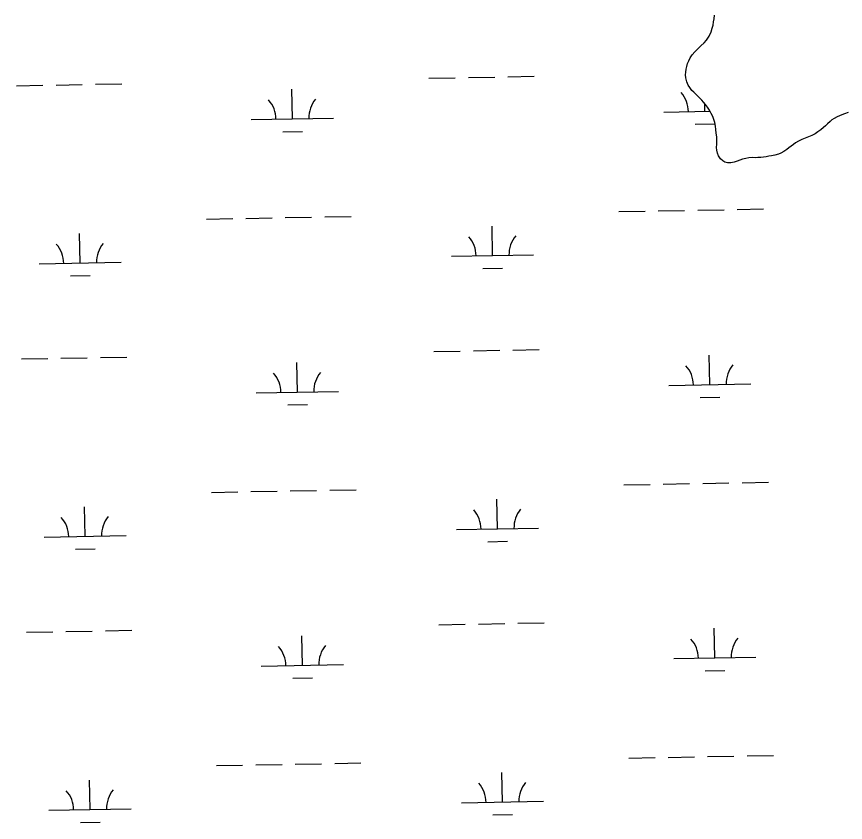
# Model space of a CAD drawing. Extents: x 3925854 to 3964121, y 224593 to 250589.
# Drawn here: x 3937155 to 3938164, y 244147 to 245127 of the extents above; entities that cross this region are included whole.
import ezdxf

# ---------------------------------------------------------------- set-up
doc = ezdxf.new("R2010")
doc.units = 0
doc.layers.add('V-TOPO-SHOR', color=7, linetype='Continuous')
doc.layers.add('V-WETL-SWMP', color=7, linetype='Continuous')

msp = doc.modelspace()

# ---------------------------------------------------------------- linework, layer by layer
at = {"layer": 'V-TOPO-SHOR'}
for points in [[(3938144.817, 244999.875), (3938141.681, 244997.051), (3938139.197, 244994.612), (3938136.975, 244992.427), (3938133.448, 244989.476), (3938129.928, 244987.045), (3938126.798, 244984.868), (3938122.633, 244982.701), (3938118.469, 244980.921), (3938114.697, 244979.399), (3938110.664, 244977.749), (3938106.503, 244975.969), (3938102.853, 244973.798), (3938100.242, 244971.746), (3938097.504, 244969.698), (3938094.893, 244967.517), (3938092.413, 244965.594), (3938088.503, 244963.036), (3938084.857, 244961.252), (3938081.996, 244960.109), (3938077.708, 244958.721), (3938073.811, 244957.848), (3938070.306, 244957.361), (3938067.062, 244956.869), (3938063.687, 244956.251), (3938060.703, 244955.888), (3938056.943, 244955.79), (3938053.701, 244955.69), (3938049.943, 244955.722), (3938045.923, 244955.368), (3938042.29, 244954.881), (3938038.261, 244953.748), (3938035.138, 244952.48), (3938031.888, 244951.342), (3938028.12, 244950.207), (3938023.966, 244949.466), (3938020.206, 244949.37), (3938016.972, 244950.174), (3938014.265, 244951.753), (3938011.693, 244954.109), (3938009.135, 244958.018), (3938007.994, 244961.01), (3938007.119, 244964.777), (3938006.89, 244968.279), (3938007.054, 244972.166), (3938007.22, 244976.44), (3938007.001, 244980.98), (3938006.39, 244985.392), (3938005.911, 244989.932), (3938005.301, 244994.215), (3938004.557, 244998.37), (3938003.427, 245002.267), (3938002.159, 245005.778), (3938000.377, 245009.423), (3937998.338, 245013.329), (3937995.778, 245017.24), (3937993.472, 245020.372), (3937991.032, 245023.114), (3937988.851, 245025.594), (3937986.666, 245027.818), (3937984.483, 245030.04), (3937982.169, 245032.264), (3937978.957, 245035.533), (3937976.772, 245037.624), (3937974.079, 245041.018), (3937972.16, 245044.016), (3937970.511, 245048.177), (3937969.385, 245052.724), (3937969.158, 245056.484), (3937969.318, 245059.982), (3937969.735, 245063.349), (3937970.413, 245066.843), (3937971.48, 245070.204), (3937972.936, 245073.691), (3937974.653, 245077.175), (3937977.147, 245080.784), (3937980.42, 245084.644), (3937984.082, 245088.371), (3937987.741, 245091.968), (3937991.53, 245095.564), (3937994.543, 245098.908), (3937997.822, 245103.416), (3938000.07, 245108.71), (3938001.406, 245113.236), (3938002.477, 245117.115), (3938003.157, 245120.869), (3938003.841, 245124.881), (3938004.136, 245129.026)], [(3938166.814, 245010.574), (3938162.393, 245009.056), (3938159.143, 245007.918), (3938156.279, 245006.517), (3938153.547, 245005.245), (3938149.902, 245003.461), (3938147.166, 245001.8), (3938144.817, 244999.875)]]:
    msp.add_lwpolyline(points, dxfattribs=at)
at = {"layer": 'V-WETL-SWMP'}
for p, q in [((3938003.157, 245120.869), (3938003.84, 245124.881)), ((3938003.84, 245124.881), (3938004.135, 245129.026)), ((3938000.07, 245108.711), (3938001.406, 245113.236)), ((3938001.406, 245113.236), (3938002.476, 245117.116)), ((3938002.476, 245117.116), (3938003.157, 245120.869)), ((3937994.542, 245098.909), (3937997.821, 245103.417)), ((3937997.821, 245103.417), (3938000.07, 245108.711)), ((3937984.081, 245088.371), (3937987.741, 245091.968)), ((3937987.741, 245091.968), (3937991.531, 245095.565)), ((3937991.531, 245095.565), (3937994.542, 245098.909)), ((3937977.146, 245080.783), (3937980.419, 245084.644)), ((3937980.419, 245084.644), (3937984.081, 245088.371)), ((3937971.48, 245070.204), (3937972.936, 245073.691)), ((3937972.936, 245073.691), (3937974.652, 245077.176)), ((3937974.652, 245077.176), (3937977.146, 245080.783)), ((3937969.318, 245059.983), (3937969.736, 245063.349)), ((3937969.736, 245063.349), (3937970.414, 245066.843)), ((3937970.414, 245066.843), (3937971.48, 245070.204)), ((3937656.873, 245052.403), (3937688.868, 245052.985)), ((3937704.865, 245053.276), (3937736.86, 245053.858)), ((3937752.857, 245054.149), (3937784.852, 245054.731)), ((3937969.158, 245056.485), (3937969.318, 245059.983)), ((3937969.385, 245052.724), (3937969.158, 245056.485)), ((3937970.512, 245048.178), (3937969.385, 245052.724)), ((3937155.048, 245043.279), (3937187.043, 245043.86)), ((3937203.04, 245044.151), (3937235.035, 245044.733)), ((3937251.032, 245045.024), (3937283.027, 245045.606)), ((3937972.161, 245044.016), (3937970.512, 245048.178)), ((3937974.079, 245041.018), (3937972.161, 245044.016)), ((3937976.772, 245037.625), (3937974.079, 245041.018)), ((3937490.681, 245002.944), (3937490.026, 245038.938)), ((3937978.957, 245035.532), (3937976.772, 245037.625)), ((3937982.169, 245032.264), (3937978.957, 245035.532)), ((3937984.483, 245030.04), (3937982.169, 245032.264)), ((3937988.851, 245025.595), (3937984.483, 245030.04)), ((3937991.033, 245023.114), (3937988.851, 245025.595)), ((3937993.472, 245020.371), (3937991.033, 245023.114)), ((3937992.506, 245012.069), (3937992.332, 245021.653)), ((3937995.778, 245017.24), (3937993.472, 245020.371)), ((3937942.514, 245011.16), (3937998.934, 245012.186)), ((3937998.337, 245013.329), (3937995.778, 245017.24)), ((3938000.377, 245009.423), (3937998.337, 245013.329)), ((3938166.814, 245010.574), (3938162.393, 245009.056)), ((3937440.689, 245002.035), (3937540.673, 245003.853)), ((3938002.16, 245005.778), (3938000.377, 245009.423)), ((3938003.426, 245002.268), (3938002.16, 245005.778)), ((3938004.558, 244998.369), (3938003.426, 245002.268)), ((3938147.166, 245001.8), (3938144.816, 244999.876)), ((3938149.902, 245003.462), (3938147.166, 245001.8)), ((3938153.547, 245005.245), (3938149.902, 245003.462)), ((3938156.279, 245006.517), (3938153.547, 245005.245)), ((3938159.143, 245007.918), (3938156.279, 245006.517)), ((3938162.393, 245009.056), (3938159.143, 245007.918)), ((3937980.788, 244996.422), (3938004.785, 244996.858)), ((3938005.3, 244994.215), (3938004.558, 244998.369)), ((3938005.911, 244989.933), (3938005.3, 244994.215)), ((3938136.974, 244992.427), (3938133.449, 244989.476)), ((3938141.681, 244997.052), (3938136.974, 244992.427)), ((3938144.816, 244999.876), (3938141.681, 244997.052)), ((3937478.963, 244987.297), (3937502.959, 244987.734)), ((3938006.39, 244985.392), (3938005.911, 244989.933)), ((3938007, 244980.98), (3938006.39, 244985.392)), ((3938007.22, 244976.441), (3938007, 244980.98)), ((3938118.469, 244980.921), (3938114.697, 244979.399)), ((3938122.632, 244982.7), (3938118.469, 244980.921)), ((3938126.799, 244984.867), (3938122.632, 244982.7)), ((3938129.928, 244987.044), (3938126.799, 244984.867)), ((3938133.449, 244989.476), (3938129.928, 244987.044)), ((3938006.89, 244968.278), (3938007.053, 244972.165)), ((3938007.053, 244972.165), (3938007.22, 244976.441)), ((3938100.243, 244971.747), (3938097.504, 244969.697)), ((3938102.854, 244973.798), (3938100.243, 244971.747)), ((3938106.502, 244975.97), (3938102.854, 244973.798)), ((3938110.665, 244977.749), (3938106.502, 244975.97)), ((3938114.697, 244979.399), (3938110.665, 244977.749)), ((3938007.119, 244964.777), (3938006.89, 244968.278)), ((3938007.994, 244961.01), (3938007.119, 244964.777)), ((3938009.134, 244958.019), (3938007.994, 244961.01)), ((3938081.996, 244960.11), (3938077.707, 244958.721)), ((3938084.858, 244961.252), (3938081.996, 244960.11)), ((3938088.503, 244963.035), (3938084.858, 244961.252)), ((3938092.413, 244965.593), (3938088.503, 244963.035)), ((3938094.893, 244967.516), (3938092.413, 244965.593)), ((3938097.504, 244969.697), (3938094.893, 244967.516)), ((3938011.693, 244954.109), (3938009.134, 244958.019)), ((3938014.264, 244951.753), (3938011.693, 244954.109)), ((3938016.973, 244950.174), (3938014.264, 244951.753)), ((3938020.206, 244949.369), (3938016.973, 244950.174)), ((3938028.12, 244950.207), (3938023.966, 244949.466)), ((3938031.889, 244951.341), (3938028.12, 244950.207)), ((3938035.139, 244952.48), (3938031.889, 244951.341)), ((3938038.261, 244953.749), (3938035.139, 244952.48)), ((3938042.289, 244954.881), (3938038.261, 244953.749)), ((3938045.922, 244955.368), (3938042.289, 244954.881)), ((3938049.943, 244955.722), (3938045.922, 244955.368)), ((3938053.702, 244955.689), (3938049.943, 244955.722)), ((3938056.943, 244955.791), (3938053.702, 244955.689)), ((3938060.703, 244955.888), (3938056.943, 244955.791)), ((3938063.687, 244956.251), (3938060.703, 244955.888)), ((3938067.062, 244956.869), (3938063.687, 244956.251)), ((3938070.307, 244957.36), (3938067.062, 244956.869)), ((3938073.811, 244957.848), (3938070.307, 244957.36)), ((3938077.707, 244958.721), (3938073.811, 244957.848)), ((3938023.966, 244949.466), (3938020.206, 244949.369)), ((3937887.863, 244890.075), (3937919.857, 244890.657)), ((3937935.855, 244890.948), (3937967.849, 244891.529)), ((3937983.847, 244891.82), (3938015.841, 244892.402)), ((3938031.839, 244892.693), (3938063.833, 244893.275)), ((3937386.037, 244880.95), (3937418.032, 244881.532)), ((3937434.03, 244881.823), (3937466.024, 244882.405)), ((3937482.022, 244882.696), (3937514.016, 244883.277)), ((3937530.014, 244883.568), (3937562.008, 244884.15)), ((3937734.219, 244836.531), (3937733.564, 244872.525)), ((3937232.394, 244827.406), (3937231.739, 244863.4)), ((3937684.227, 244835.622), (3937784.21, 244837.44)), ((3937182.402, 244826.497), (3937282.385, 244828.315)), ((3937722.501, 244820.884), (3937746.497, 244821.321)), ((3937220.676, 244811.76), (3937244.672, 244812.196)), ((3937662.921, 244719.783), (3937694.916, 244720.365)), ((3937710.913, 244720.656), (3937742.908, 244721.238)), ((3937758.905, 244721.529), (3937790.9, 244722.11)), ((3937161.096, 244710.659), (3937193.091, 244711.24)), ((3937209.088, 244711.531), (3937241.083, 244712.113)), ((3937257.08, 244712.404), (3937289.075, 244712.986)), ((3937998.554, 244679.449), (3937997.9, 244715.443)), ((3937496.729, 244670.324), (3937496.074, 244706.318)), ((3937948.562, 244678.54), (3938048.546, 244680.358)), ((3937446.737, 244669.415), (3937546.721, 244671.233)), ((3937986.837, 244663.802), (3938010.833, 244664.238)), ((3937485.011, 244654.677), (3937509.008, 244655.114)), ((3937893.911, 244557.455), (3937925.905, 244558.037)), ((3937941.903, 244558.328), (3937973.897, 244558.909)), ((3937989.895, 244559.2), (3938021.889, 244559.782)), ((3938037.887, 244560.073), (3938069.881, 244560.655)), ((3937392.086, 244548.33), (3937424.08, 244548.912)), ((3937440.078, 244549.203), (3937472.072, 244549.785)), ((3937488.07, 244550.076), (3937520.064, 244550.657)), ((3937536.062, 244550.948), (3937568.056, 244551.53)), ((3937740.267, 244503.911), (3937739.612, 244539.905)), ((3937238.442, 244494.786), (3937237.787, 244530.78)), ((3937690.275, 244503.002), (3937790.258, 244504.82)), ((3937188.45, 244493.877), (3937288.433, 244495.695)), ((3937728.549, 244488.264), (3937752.545, 244488.701)), ((3937226.724, 244479.14), (3937250.72, 244479.576)), ((3937668.969, 244387.163), (3937700.964, 244387.745)), ((3937716.961, 244388.036), (3937748.956, 244388.618)), ((3937764.953, 244388.909), (3937796.948, 244389.49)), ((3937167.144, 244378.039), (3937199.139, 244378.62)), ((3937215.136, 244378.911), (3937247.131, 244379.493)), ((3937263.128, 244379.784), (3937295.123, 244380.366)), ((3938004.602, 244346.829), (3938003.948, 244382.823)), ((3937502.777, 244337.704), (3937502.123, 244373.698)), ((3937954.61, 244345.92), (3938054.594, 244347.738)), ((3937452.785, 244336.795), (3937552.769, 244338.613)), ((3937992.885, 244331.182), (3938016.881, 244331.618)), ((3937491.06, 244322.057), (3937515.056, 244322.494)), ((3937899.959, 244224.835), (3937931.953, 244225.417)), ((3937947.951, 244225.708), (3937979.945, 244226.289)), ((3937995.943, 244226.58), (3938027.937, 244227.162)), ((3938043.935, 244227.453), (3938075.93, 244228.035)), ((3937398.134, 244215.71), (3937430.128, 244216.292)), ((3937446.126, 244216.583), (3937478.12, 244217.165)), ((3937494.118, 244217.456), (3937526.112, 244218.037)), ((3937542.11, 244218.328), (3937574.104, 244218.91)), ((3937746.315, 244171.291), (3937745.66, 244207.285)), ((3937244.49, 244162.166), (3937243.835, 244198.16)), ((3937194.498, 244161.257), (3937294.481, 244163.075)), ((3937696.323, 244170.382), (3937796.306, 244172.2)), ((3937734.597, 244155.644), (3937758.593, 244156.081)), ((3937232.772, 244146.52), (3937256.768, 244146.956))]:
    msp.add_line(p, q, dxfattribs=at)
for centre, start, end in [((3937937.264, 245011.539), 0.269879, 41.813537), ((3937435.438, 245002.414), 0.269879, 41.813537), ((3937545.906, 245004.423), 140.269876, 181.813534), ((3937678.976, 244836.001), 0.269879, 41.813537), ((3937789.444, 244838.01), 140.269876, 181.813534), ((3937177.151, 244826.877), 0.269879, 41.813537), ((3937287.619, 244828.885), 140.269876, 181.813534), ((3937943.312, 244678.919), 0.269879, 41.813537), ((3938053.779, 244680.928), 140.269876, 181.813534), ((3937441.487, 244669.794), 0.269879, 41.813537), ((3937551.954, 244671.803), 140.269876, 181.813534), ((3937685.024, 244503.381), 0.269879, 41.813537), ((3937795.492, 244505.39), 140.269876, 181.813534), ((3937183.199, 244494.257), 0.269879, 41.813537), ((3937293.667, 244496.265), 140.269876, 181.813534), ((3937949.36, 244346.299), 0.269879, 41.813537), ((3938059.827, 244348.308), 140.269876, 181.813534), ((3937447.535, 244337.174), 0.269879, 41.813537), ((3937558.002, 244339.183), 140.269876, 181.813534), ((3937691.072, 244170.761), 0.269879, 41.813537), ((3937801.54, 244172.77), 140.269876, 181.813534), ((3937189.247, 244161.637), 0.269879, 41.813537), ((3937299.715, 244163.645), 140.269876, 181.813534)]:
    msp.add_arc(centre, 35.246, start, end, dxfattribs=at)

doc.saveas('drawing.dxf')
